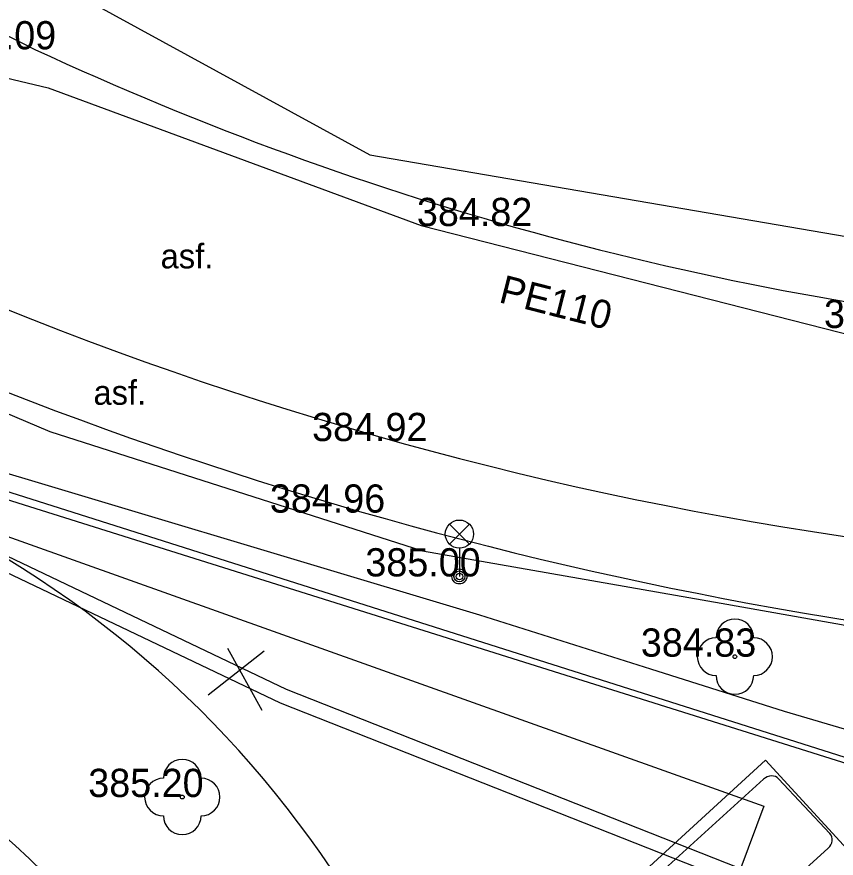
# Model space of a CAD drawing. Extents: x -438233 to -437334, y -1133133 to -1132623.
# Drawn here: x -437479.03 to -437457.25, y -1132676.91 to -1132654.55 of the extents above; entities that cross this region are included whole.
import ezdxf

# ---------------------------------------------------------------- set-up
doc = ezdxf.new("R2010")
doc.units = 0
for name, color, linetype in [('Vrstva 1', 7, 'Continuous'), ('Vrstva 10', 7, 'Continuous'), ('Vrstva 11', 7, 'Continuous'), ('Vrstva 22', 7, 'Continuous'), ('Vrstva 3', 7, 'Continuous'), ('Vrstva 33', 7, 'Continuous'), ('Vrstva 40', 7, 'Continuous'), ('Vrstva 52', 7, 'Continuous'), ('Vrstva 53', 7, 'Continuous'), ('Vrstva 54', 7, 'Continuous'), ('Vrstva 56', 7, 'Continuous')]:
    doc.layers.add(name, color=color, linetype=linetype)

msp = doc.modelspace()

# ---------------------------------------------------------------- linework, layer by layer
at = {"layer": 'Vrstva 1'}
for p, q in [((-437478.553, -1132655.41), (-437478.553, -1132655.41)), ((-437465.894, -1132660.107), (-437465.894, -1132660.107)), ((-437468.681, -1132665.821), (-437468.681, -1132665.821)), ((-437469.804, -1132667.722), (-437469.804, -1132667.722)), ((-437467.265, -1132669.418), (-437467.265, -1132669.418)), ((-437472.459, -1132671.4), (-437473.941, -1132672.571)), ((-437473.434, -1132671.322), (-437472.521, -1132672.975)), ((-437459.939, -1132671.55), (-437459.939, -1132671.55)), ((-437457.411, -1132676.252), (-437458.778, -1132674.793)), ((-437474.633, -1132675.28), (-437474.633, -1132675.28))]:
    msp.add_line(p, q, dxfattribs=at)
for points in [[(-437484.007, -1132666.672), (-437459.171, -1132675.527), (-437460.395, -1132678.802), (-437456.171, -1132680.381), (-437457.397, -1132683.659), (-437454.446, -1132684.762), (-437455.671, -1132688.041), (-437453.496, -1132688.854), (-437454.721, -1132692.133), (-437453.326, -1132692.654), (-437454.552, -1132695.933), (-437465.999, -1132691.654)], [(-437470.533, -1132708.079), (-437455.761, -1132694.946), (-437458.123, -1132692.369), (-437454.8, -1132689.322), (-437457.165, -1132686.742), (-437454.842, -1132684.613), (-437457.207, -1132682.033), (-437455.495, -1132680.463), (-437457.861, -1132677.883), (-437456.763, -1132676.877), (-437459.128, -1132674.297), (-437467.941, -1132682.376)], [(-437459.175, -1132674.808), (-437462.294, -1132677.644), (-437462.204, -1132677.74), (-437462.724, -1132678.213), (-437462.814, -1132678.117), (-437466.82, -1132681.759), (-437466.828, -1132681.768), (-437466.739, -1132681.863), (-437467.261, -1132682.427), (-437467.354, -1132682.329), (-437467.579, -1132682.569)], [(-437465.983, -1132684.272), (-437465.102, -1132683.592), (-437457.457, -1132676.641)]]:
    msp.add_lwpolyline(points, dxfattribs=at)
msp.add_circle((-437493.643, -1132692.599), 21.662, dxfattribs=at)
msp.add_arc((-437493.643, -1132692.599), 27.66, 7.4658, 74.7325, dxfattribs=at)
for centre, start_param, end_param in [((-437459, -1132674.995), 3.18949, 4.760287), ((-437457.633, -1132676.454), 1.618694, 3.18949)]:
    msp.add_ellipse(centre, major_axis=(-0.23, -0.193), ratio=0.855, start_param=start_param, end_param=end_param, dxfattribs=at)
at = {"layer": 'Vrstva 10'}
for centre, radius, start, end in [((-437401.007, -1132498.968), 174.607, 236.68115, 243.63322), ((-437442.829, -1132571.866), 97.527, 233.46628, 263.48236), ((-437442.8, -1132578.459), 84.852, 245.0796, 264.77785)]:
    msp.add_arc(centre, radius, start, end, dxfattribs=at)
at = {"layer": 'Vrstva 11'}
msp.add_arc((-437439.784, -1132563.052), 108.89, 238.22638, 262.16785, dxfattribs=at)
at = {"layer": 'Vrstva 22'}
for centre in [(-437459.939, -1132671.55), (-437474.633, -1132675.28)]:
    msp.add_circle(centre, 0.05, dxfattribs=at)
for centre, start, end in [((-437459.939, -1132671.05), 0, 180), ((-437460.439, -1132671.55), 90, 270), ((-437459.439, -1132671.55), 270, 90), ((-437459.939, -1132672.05), 180, 0), ((-437474.633, -1132674.78), 0, 180), ((-437475.133, -1132675.28), 90, 270), ((-437474.133, -1132675.28), 270, 90), ((-437474.633, -1132675.78), 180, 0)]:
    msp.add_arc(centre, 0.5, start, end, dxfattribs=at)
at = {"layer": 'Vrstva 33'}
for p, q in [((-437467.53, -1132668.558), (-437467, -1132668.028)), ((-437467.53, -1132668.028), (-437467, -1132668.558)), ((-437467.265, -1132668.668), (-437467.265, -1132669.418))]:
    msp.add_line(p, q, dxfattribs=at)
for centre, radius in [((-437467.265, -1132668.293), 0.375), ((-437467.265, -1132669.418), 0.2), ((-437467.265, -1132669.418), 0.145), ((-437467.265, -1132669.418), 0.0876)]:
    msp.add_circle(centre, radius, dxfattribs=at)
at = {"layer": 'Vrstva 52'}
for points in [[(-437393.94, -1132670.52), (-437395.044, -1132670.074), (-437412.903, -1132665.063), (-437419.692, -1132664.2), (-437422.205, -1132666.18), (-437430.168, -1132674.096), (-437435.929, -1132677.997), (-437445.813, -1132682.698), (-437471.862, -1132672.422), (-437483.777, -1132666.745), (-437489.821, -1132664.043), (-437495.976, -1132661.431), (-437500.579, -1132659.643), (-437507.155, -1132656.295), (-437510.283, -1132653.964), (-437511.844, -1132652.833), (-437513.376, -1132652.959), (-437513.883, -1132653.331), (-437513.882, -1132653.853), (-437514.076, -1132653.853), (-437514.077, -1132653.729)], [(-437393.94, -1132670.953), (-437395.174, -1132670.454), (-437412.983, -1132665.457), (-437419.576, -1132664.618), (-437421.939, -1132666.48), (-437429.912, -1132674.406), (-437435.729, -1132678.345), (-437445.799, -1132683.134), (-437472.02, -1132672.79), (-437483.945, -1132667.107), (-437489.981, -1132664.409), (-437496.126, -1132661.801), (-437500.743, -1132660.009), (-437507.367, -1132656.637), (-437510.519, -1132654.288), (-437512.021, -1132653.276), (-437513.084, -1132653.364), (-437513.528, -1132653.637), (-437513.879, -1132653.897), (-437514.084, -1132653.897), (-437514.077, -1132653.729)], [(-437455.489, -1132678.779), (-437455.355, -1132674.754), (-437481.234, -1132666.551), (-437489.245, -1132664.201)], [(-437455.713, -1132678.988), (-437455.52, -1132674.846), (-437481.207, -1132666.783), (-437489.469, -1132664.409)]]:
    msp.add_lwpolyline(points, dxfattribs=at)
at = {"layer": 'Vrstva 53'}
for p, q in [((-437458.621, -1132673.006), (-437462.171, -1132671.886)), ((-437453.041, -1132674.666), (-437458.621, -1132673.006))]:
    msp.add_line(p, q, dxfattribs=at)
for points in [[(-437520.551, -1132633.156), (-437511.321, -1132643.946), (-437508.831, -1132646.746), (-437505.061, -1132649.966), (-437503.291, -1132650.976), (-437501.261, -1132652.986), (-437496.701, -1132656.346), (-437492.921, -1132658.796), (-437485.721, -1132662.356), (-437478.151, -1132665.566), (-437468.241, -1132668.736), (-437460.301, -1132670.126), (-437451.461, -1132671.696), (-437450.161, -1132672.116), (-437449.571, -1132673.196), (-437446.781, -1132683.546), (-437444.381, -1132692.806)], [(-437462.171, -1132671.886), (-437466.721, -1132670.446), (-437481.451, -1132666.036), (-437490.401, -1132662.386)]]:
    msp.add_lwpolyline(points, dxfattribs=at)
at = {"layer": 'Vrstva 54'}
msp.add_lwpolyline([(-437511.469, -1132627.136), (-437498.55, -1132642.416), (-437469.65, -1132658.216), (-437421.923, -1132666.387)], dxfattribs=at)
at = {"layer": 'Vrstva 56'}
msp.add_lwpolyline([(-437517.33, -1132623.071), (-437512.938, -1132629.208), (-437510.68, -1132631.683), (-437505.377, -1132637.496), (-437502.294, -1132641.306), (-437500.209, -1132643.267), (-437497.641, -1132644.796), (-437490.094, -1132650.377), (-437485.6, -1132653.009), (-437482.728, -1132654.676), (-437480.108, -1132655.981), (-437478.201, -1132656.435), (-437468.282, -1132660.093), (-437456.714, -1132663.042), (-437455.178, -1132663.524), (-437453.347, -1132664.011), (-437452.966, -1132664.074), (-437449.171, -1132664.394), (-437445.023, -1132664.584), (-437436.901, -1132665.54), (-437430.446, -1132666.299), (-437422.297, -1132667.258)], dxfattribs=at)

# ---------------------------------------------------------------- texts
at = {"layer": 'Vrstva 3'}
for s, p in [('385.09 ', (-437481.053, -1132655.41)), ('384.82 ', (-437468.394, -1132660.107)), ('384.68 ', (-437457.571, -1132662.816)), ('384.92 ', (-437471.181, -1132665.821)), ('384.96 ', (-437472.304, -1132667.722)), ('385.00 ', (-437469.765, -1132669.418)), ('384.83 ', (-437462.439, -1132671.55)), ('385.20 ', (-437477.133, -1132675.28))]:
    msp.add_text(s, height=0.75, dxfattribs=at).set_placement(p)
at = {"layer": 'Vrstva 40'}
for p in [(-437475.209, -1132661.231), (-437476.994, -1132664.856)]:
    msp.add_text('asf.', height=0.65, dxfattribs=at).set_placement(p)
at = {"layer": 'Vrstva 56'}
msp.add_text('PE110', height=0.75, rotation=345.6984, dxfattribs=at).set_placement((-437466.246, -1132662.125))

doc.saveas('drawing.dxf')
